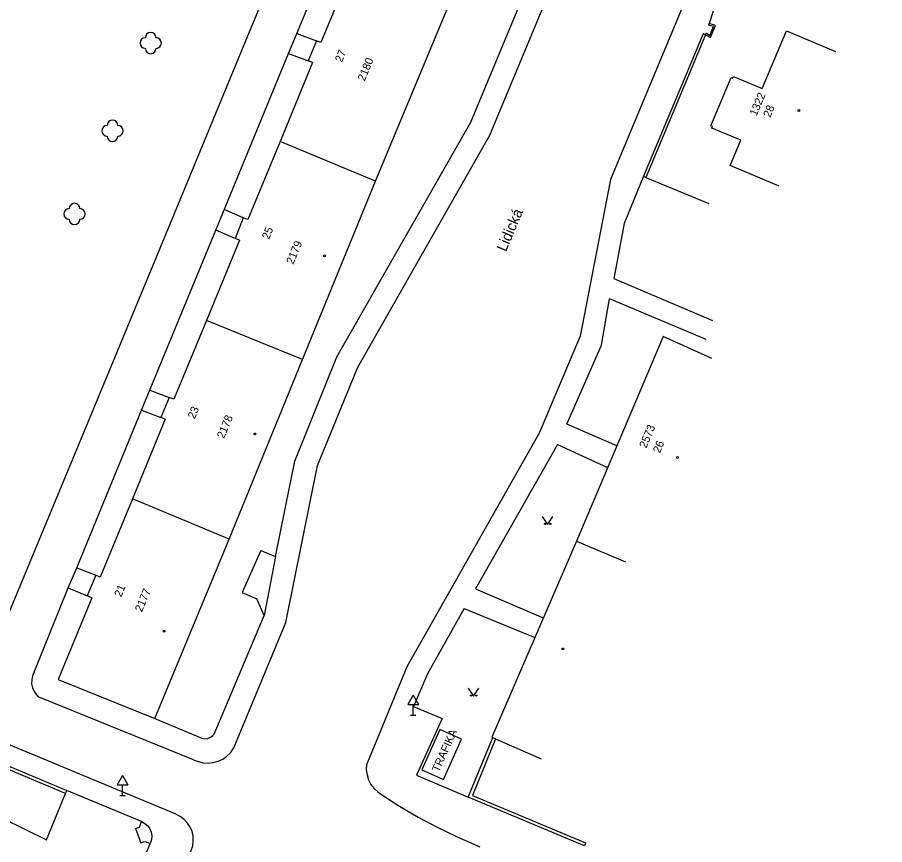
# Model space of a CAD drawing. Extents: x -584400 to -581602, y -1210894 to -1208793.
# Drawn here: x -582694.5 to -582613.2, y -1210202.4 to -1210124.9 of the extents above; entities that cross this region are included whole.
import ezdxf

# ---------------------------------------------------------------- set-up
doc = ezdxf.new("R2010")
doc.units = 0
for name, color, linetype in [('BUDOVY_MĚŘ', 7, 'Continuous'), ('NÁZVY_ULIC_TOK_SMĚR', 7, 'Continuous'), ('POMOC_POPIS', 7, 'Continuous'), ('ROZHRANÍ_PLOCH', 7, 'Continuous'), ('ZELEŇ', 7, 'Continuous'), ('ZN_BUDOV', 7, 'Continuous'), ('ZN_DOPLŇKOVÉ', 7, 'Continuous'), ('ZN_KULTUR', 7, 'Continuous'), ('Č_POPIS_EVID', 7, 'Continuous')]:
    doc.layers.add(name, color=color, linetype=linetype)

msp = doc.modelspace()

# ---------------------------------------------------------------- linework, layer by layer
at = {"layer": 'BUDOVY_MĚŘ'}
for points in [[(-582663.03, -1210119.9), (-582666.06, -1210127.2), (-582666.45, -1210127.04), (-582667.23, -1210128.92)], [(-582660.91, -1210140.21), (-582654, -1210123.55)], [(-582623.1, -1210140.67), (-582627.71, -1210138.74), (-582626.71, -1210136.35), (-582629.43, -1210135.24), (-582629.36, -1210135.09), (-582629.51, -1210135.03), (-582627.61, -1210130.48), (-582627.46, -1210130.54), (-582627.4, -1210130.39), (-582624.7, -1210131.53), (-582622.44, -1210126.12), (-582617.82, -1210128.04)], [(-582666.82, -1210129.09), (-582669.87, -1210136.49)], [(-582666.82, -1210129.09), (-582667.23, -1210128.92)], [(-582669.87, -1210136.49), (-582672.89, -1210143.8), (-582673.31, -1210143.64), (-582674.08, -1210145.57)], [(-582660.91, -1210140.21), (-582669.87, -1210136.49)], [(-582667.75, -1210156.91), (-582660.91, -1210140.21)], [(-582673.66, -1210145.74), (-582676.76, -1210153.25)], [(-582673.66, -1210145.74), (-582674.08, -1210145.57)], [(-582676.76, -1210153.25), (-582679.82, -1210160.65), (-582680.25, -1210160.47), (-582681.03, -1210162.35)], [(-582667.75, -1210156.91), (-582676.76, -1210153.25)], [(-582629.42, -1210156.81), (-582633.99, -1210154.76), (-582642.11, -1210173.94)], [(-582674.62, -1210173.75), (-582667.75, -1210156.91)], [(-582680.62, -1210162.52), (-582683.69, -1210169.98)], [(-582680.62, -1210162.52), (-582681.03, -1210162.35)], [(-582683.69, -1210169.98), (-582686.71, -1210177.31), (-582687.12, -1210177.14), (-582687.92, -1210179.08)], [(-582674.62, -1210173.75), (-582683.69, -1210169.98)], [(-582687.5, -1210179.26), (-582690.65, -1210186.91), (-582681.61, -1210190.58), (-582674.62, -1210173.75)], [(-582642.11, -1210173.94), (-582650.03, -1210192.31), (-582649.94, -1210192.35), (-582649.67, -1210192.47), (-582645.42, -1210194.35)], [(-582642.11, -1210173.94), (-582637.51, -1210175.89)], [(-582687.5, -1210179.26), (-582687.92, -1210179.08)], [(-582654.9, -1210191.61), (-582656.59, -1210195.38), (-582654.57, -1210196.28), (-582652.88, -1210192.51), (-582654.9, -1210191.61)], [(-582691.73, -1210201.95), (-582689.96, -1210197.6), (-582689.84, -1210197.32)], [(-582682.83, -1210200.23), (-582689.84, -1210197.32)], [(-582686.65, -1210213.72), (-582699.21, -1210208.31), (-582695.79, -1210199.95), (-582691.73, -1210201.95)], [(-582683.41, -1210200.89), (-582683.04, -1210200.74), (-582682.83, -1210200.23)], [(-582682.83, -1210200.23), (-582682.52, -1210200.4), (-582682.26, -1210200.62), (-582682.06, -1210200.91), (-582681.93, -1210201.23), (-582681.87, -1210201.57), (-582681.9, -1210201.92), (-582682.02, -1210202.28)], [(-582683.41, -1210200.89), (-582682.9, -1210202.22), (-582682.53, -1210202.08), (-582682.02, -1210202.28)], [(-582686.65, -1210213.72), (-582682.02, -1210202.28)]]:
    msp.add_lwpolyline(points, dxfattribs=at)
at = {"layer": 'ROZHRANÍ_PLOCH'}
for points in [[(-582670.28, -1210175.39), (-582668.49, -1210166.45), (-582664.55, -1210156.67), (-582651.99, -1210134.68), (-582639.24, -1210104.04), (-582626.89, -1210074.4), (-582631.92, -1210072.26), (-582632.66, -1210071.59)], [(-582613.23, -1210078.44), (-582638.9, -1210140.06), (-582641.75, -1210154.74), (-582645.6, -1210163.81), (-582657.99, -1210185.73), (-582661.78, -1210194.9), (-582661.79, -1210195.38), (-582661.72, -1210195.85), (-582661.57, -1210196.31), (-582661.35, -1210196.74), (-582661.05, -1210197.12), (-582660.71, -1210197.45), (-582660.37, -1210197.68), (-582658.68, -1210198.77), (-582656.94, -1210199.8), (-582655.16, -1210200.75), (-582653.35, -1210201.64), (-582651.16, -1210202.59)], [(-582677.98, -1210194.43), (-582677.54, -1210194.61), (-582677.07, -1210194.72), (-582676.6, -1210194.75), (-582676.13, -1210194.7), (-582675.67, -1210194.58), (-582675.24, -1210194.37), (-582674.85, -1210194.1), (-582674.51, -1210193.77), (-582674.18, -1210193.3), (-582669.31, -1210181.56), (-582666.37, -1210166.84), (-582662.57, -1210157.64), (-582650.2, -1210135.9), (-582638.22, -1210107.07)], [(-582668.26, -1210112.29), (-582670.89, -1210118.7), (-582669.83, -1210119.14), (-582672.92, -1210126.61), (-582679.78, -1210143.27), (-582687.15, -1210161.08), (-582696.36, -1210183.21), (-582696.69, -1210183.76), (-582697.09, -1210184.26), (-582697.54, -1210184.72), (-582698.05, -1210185.11), (-582698.76, -1210185.51)], [(-582669.06, -1210128.25), (-582665.7, -1210120.11)], [(-582668.28, -1210126.36), (-582666.45, -1210127.04)], [(-582675.88, -1210144.79), (-582669.06, -1210128.25)], [(-582669.06, -1210128.25), (-582667.23, -1210128.92)], [(-582635.83, -1210139.75), (-582637.64, -1210144.18), (-582638.61, -1210149.32), (-582629.35, -1210153.25)], [(-582673.31, -1210143.64), (-582675.09, -1210142.87)], [(-582682.83, -1210161.68), (-582675.88, -1210144.79)], [(-582674.08, -1210145.57), (-582675.88, -1210144.79)], [(-582638.33, -1210165), (-582642.99, -1210162.97), (-582639.77, -1210155.58), (-582638.99, -1210151.24)], [(-582629.95, -1210155.05), (-582638.99, -1210151.24)], [(-582682.05, -1210159.8), (-582680.25, -1210160.47)], [(-582688.91, -1210176.45), (-582682.83, -1210161.68)], [(-582682.83, -1210161.68), (-582681.03, -1210162.35)], [(-582643.88, -1210164.9), (-582651.55, -1210178.41), (-582645.21, -1210181.13)], [(-582643.88, -1210164.9), (-582639.19, -1210167.03)], [(-582671.66, -1210174.81), (-582673.41, -1210178.76), (-582672.03, -1210179.34)], [(-582671.66, -1210174.81), (-582670.28, -1210175.39)], [(-582670.28, -1210175.39), (-582671.34, -1210180.9)], [(-582689.72, -1210178.31), (-582688.91, -1210176.45)], [(-582688.91, -1210176.45), (-582687.12, -1210177.14)], [(-582692.89, -1210186.21), (-582689.72, -1210178.31)], [(-582689.72, -1210178.31), (-582687.92, -1210179.08)], [(-582671.34, -1210180.9), (-582672.03, -1210179.34)], [(-582652.62, -1210180.25), (-582656.04, -1210186.38), (-582657.37, -1210189.43), (-582654.69, -1210190.58), (-582657.09, -1210195.89), (-582652.24, -1210197.94)], [(-582652.62, -1210180.25), (-582646, -1210182.96)], [(-582681.61, -1210190.58), (-582677.2, -1210192.42), (-582676.92, -1210192.47), (-582676.64, -1210192.44), (-582676.37, -1210192.33), (-582676.15, -1210192.16), (-582676.04, -1210192.02), (-582671.34, -1210180.9)], [(-582692.89, -1210186.21), (-582693.05, -1210186.56), (-582693.13, -1210186.93), (-582693.14, -1210187.32), (-582693.06, -1210187.69), (-582692.91, -1210188.05), (-582692.69, -1210188.36), (-582692.52, -1210188.53)], [(-582677.98, -1210194.43), (-582692.52, -1210188.53)], [(-582696.89, -1210247.66), (-582695.96, -1210245.41), (-582695.08, -1210243.28), (-582693.8, -1210240.33), (-582685.39, -1210220.2), (-582680.46, -1210208.47), (-582678.19, -1210202.95), (-582678.05, -1210202.51), (-582677.99, -1210202.06), (-582678.01, -1210201.6), (-582678.11, -1210201.16), (-582678.29, -1210200.74), (-582678.54, -1210200.36), (-582678.85, -1210200.02), (-582679.21, -1210199.75), (-582679.7, -1210199.51), (-582696.31, -1210192.59)]]:
    msp.add_lwpolyline(points, dxfattribs=at)
at = {"layer": 'ZELEŇ'}
for centre in [(-582681.98, -1210127.26), (-582685.56, -1210135.48), (-582689.12, -1210143.28)]:
    msp.add_circle(centre, 0.0005, dxfattribs=at)
for centre, start, end in [((-582681.98, -1210126.76), 0, 179.99999), ((-582682.48, -1210127.26), 89.99999, 269.99999), ((-582681.48, -1210127.26), 270, 89.99999), ((-582681.98, -1210127.76), 179.99999, 359.99999), ((-582685.56, -1210134.98), 0, 179.99999), ((-582686.06, -1210135.48), 89.99999, 269.99999), ((-582685.06, -1210135.48), 270, 89.99999), ((-582685.56, -1210135.98), 179.99999, 359.99999), ((-582689.12, -1210142.78), 0, 179.99999), ((-582689.62, -1210143.28), 89.99999, 269.99999), ((-582688.62, -1210143.28), 270, 89.99999), ((-582689.12, -1210143.78), 179.99999, 359.99999)]:
    msp.add_arc(centre, 0.5, start, end, dxfattribs=at)
at = {"layer": 'ZN_BUDOV'}
for centre in [(-582621.26, -1210133.58), (-582665.7, -1210147.2), (-582672.23, -1210163.9), (-582632.63, -1210166.1), (-582680.72, -1210182.39), (-582643.37, -1210184.05)]:
    msp.add_circle(centre, 0.0875, dxfattribs=at)
at = {"layer": 'ZN_DOPLŇKOVÉ'}
for p, q in [((-582657.41, -1210188.384), (-582657.91, -1210189.25)), ((-582657.41, -1210188.384), (-582656.91, -1210189.25)), ((-582657.91, -1210189.25), (-582656.91, -1210189.25)), ((-582657.41, -1210190.25), (-582657.41, -1210189.25)), ((-582657.66, -1210190.25), (-582657.16, -1210190.25)), ((-582684.62, -1210195.904), (-582685.12, -1210196.77)), ((-582684.62, -1210195.904), (-582684.12, -1210196.77)), ((-582685.12, -1210196.77), (-582684.12, -1210196.77)), ((-582684.62, -1210197.77), (-582684.62, -1210196.77)), ((-582684.87, -1210197.77), (-582684.37, -1210197.77))]:
    msp.add_line(p, q, dxfattribs=at)
for points in [[(-582629.28, -1210124.28), (-582629.67, -1210125.42)], [(-582630, -1210126.48), (-582629.53, -1210126.75), (-582629.06, -1210125.63), (-582629.67, -1210125.42)], [(-582630, -1210126.48), (-582629.93, -1210126.34), (-582629.6, -1210126.54), (-582629.26, -1210125.72), (-582629.71, -1210125.57), (-582629.67, -1210125.42)], [(-582630.01, -1210126.49), (-582630.24, -1210126.39), (-582635.83, -1210139.75)], [(-582630.01, -1210126.49), (-582635.6, -1210139.85)], [(-582635.83, -1210139.75), (-582635.6, -1210139.85)], [(-582635.6, -1210139.85), (-582629.71, -1210142.3)], [(-582641.24, -1210202.22), (-582641.36, -1210202.5), (-582652.24, -1210197.94), (-582649.94, -1210192.35)], [(-582649.67, -1210192.47), (-582651.85, -1210197.78), (-582641.24, -1210202.22)], [(-582689.96, -1210197.6), (-582697.71, -1210194.36)], [(-582697.59, -1210194.08), (-582689.84, -1210197.32)]]:
    msp.add_lwpolyline(points, dxfattribs=at)
at = {"layer": 'ZN_KULTUR'}
for points in [[(-582645.3, -1210171.62), (-582644.8, -1210172.37), (-582644.3, -1210171.62)], [(-582652.23, -1210187.72), (-582651.73, -1210188.47), (-582651.23, -1210187.72)]]:
    msp.add_lwpolyline(points, dxfattribs=at)
for centre in [(-582645.05, -1210172.32), (-582644.55, -1210172.32), (-582651.98, -1210188.42), (-582651.48, -1210188.42)]:
    msp.add_circle(centre, 0.05, dxfattribs=at)

# ---------------------------------------------------------------- texts
at = {"layer": 'NÁZVY_ULIC_TOK_SMĚR'}
msp.add_text('Lidická', height=1, rotation=67.02609, dxfattribs=at).set_placement((-582648.71, -1210146.88))
at = {"layer": 'POMOC_POPIS'}
msp.add_text('TRAFIKA', height=0.75, rotation=65.85445, dxfattribs=at).set_placement((-582654.99, -1210195.65))
at = {"layer": 'Č_POPIS_EVID'}
for s, rotation, p in [('27', 67.55722, (-582664.07, -1210129.12)), ('2180', 67.45822, (-582661.95, -1210130.89)), ('1322', 67.33853, (-582625.23, -1210134.15)), ('28', 67.33853, (-582623.95, -1210134.29)), ('25', 68.23429, (-582670.9, -1210145.71)), ('2179', 67.45822, (-582668.63, -1210148.05)), ('23', 67.55722, (-582677.86, -1210162.55)), ('2178', 67.45822, (-582675.12, -1210164.38)), ('2573', 67.02609, (-582635.57, -1210165.28)), ('26', 67.02609, (-582634.29, -1210165.75)), ('21', 67.75787, (-582684.74, -1210179.24)), ('2177', 67.45822, (-582682.81, -1210180.64))]:
    msp.add_text(s, height=0.75, rotation=rotation, dxfattribs=at).set_placement(p)

doc.saveas('drawing.dxf')
